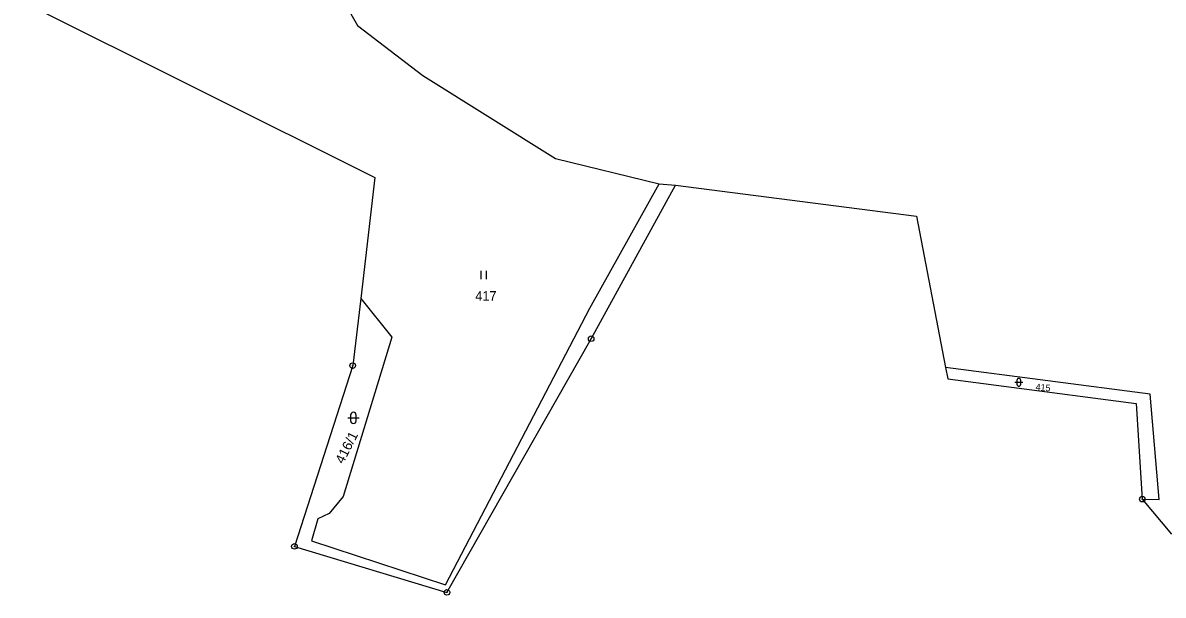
# Model space of a CAD drawing. Extents: x -744132 to -742433, y -984679 to -982287.
# Drawn here: x -743876.6 to -743673.2, y -984138.9 to -984036.9 of the extents above; entities that cross this region are included whole.
import ezdxf

# ---------------------------------------------------------------- set-up
doc = ezdxf.new("R2010")
doc.units = 0
doc.header["$LTSCALE"] = 0.68
for name, color, linetype, lineweight in [('1', 7, 'Continuous', 25), ('3', 7, 'Continuous', 25), ('8', 7, 'Continuous', 25)]:
    doc.layers.add(name, color=color, linetype=linetype, lineweight=lineweight)
doc.layers.add('2', color=7, linetype='Continuous')

msp = doc.modelspace()

# ---------------------------------------------------------------- linework, layer by layer
at = {"layer": '1'}
for p, q in [((-743827.09, -984019.6), (-743816.9, -984037.38)), ((-743876.64, -984033.16), (-743813.8, -984064.5)), ((-743816.9, -984037.38), (-743805.25, -984046.27)), ((-743805.25, -984046.27), (-743781.61, -984061.1)), ((-743781.61, -984061.1), (-743763.11, -984065.63)), ((-743813.8, -984064.5), (-743816.35, -984086.03)), ((-743775.44, -984087.77), (-743763.11, -984065.63)), ((-743763.11, -984065.63), (-743760.2, -984065.85)), ((-743775.22, -984093.22), (-743760.2, -984065.85)), ((-743760.2, -984065.85), (-743717.19, -984071.38)), ((-743717.19, -984071.38), (-743712, -984098.37)), ((-743816.35, -984086.03), (-743817.77, -984098.02)), ((-743816.35, -984086.03), (-743810.82, -984092.96)), ((-743801.19, -984137.13), (-743775.44, -984087.77)), ((-743810.82, -984092.96), (-743819.49, -984121.34)), ((-743800.96, -984138.45), (-743775.22, -984093.22)), ((-743712, -984098.37), (-743711.61, -984100.37)), ((-743675.46, -984103.09), (-743712, -984098.37)), ((-743711.61, -984100.37), (-743677.96, -984104.76)), ((-743673.89, -984121.91), (-743675.46, -984103.09)), ((-743677.96, -984104.76), (-743676.88, -984121.83)), ((-743819.49, -984121.34), (-743821.99, -984124.38)), ((-743676.88, -984121.83), (-743671.7, -984128.08)), ((-743676.88, -984121.83), (-743673.89, -984121.91)), ((-743821.99, -984124.38), (-743823.98, -984125.32)), ((-743823.98, -984125.32), (-743825.12, -984129.25)), ((-743825.12, -984129.25), (-743801.19, -984137.13))]:
    msp.add_line(p, q, dxfattribs=at)
msp.add_lwpolyline([(-743817.77, -984098.02), (-743828.17, -984130.25), (-743800.96, -984138.45)], dxfattribs=at)
at = {"layer": '3'}
for p, q in [((-743794.881, -984082.6), (-743794.881, -984081.1)), ((-743793.88, -984082.6), (-743793.88, -984081.1)), ((-743699.611, -984100.991), (-743698.209, -984100.991)), ((-743699.26, -984100.64), (-743699.26, -984101.341)), ((-743698.56, -984101.341), (-743698.56, -984100.64)), ((-743818.651, -984107.341), (-743816.649, -984107.341)), ((-743818.151, -984106.841), (-743818.151, -984107.842)), ((-743817.149, -984107.842), (-743817.149, -984106.841))]:
    msp.add_line(p, q, dxfattribs=at)
for centre, radius, start, end in [((-743698.91, -984100.6406), 0.35, 0, 180), ((-743698.91, -984101.3406), 0.35, 180, 359.98789), ((-743817.65, -984106.8409), 0.5, 0, 180), ((-743817.65, -984107.8409), 0.5, 180, 359.98789)]:
    msp.add_arc(centre, radius, start, end, dxfattribs=at)
at = {"layer": '8'}
for centre, radius in [((-743775.22, -984093.2199), 0.5), ((-743775.22, -984093.2199), 0.0303), ((-743817.77, -984098.0199), 0.5), ((-743817.77, -984098.0199), 0.0303), ((-743676.88, -984121.8299), 0.5), ((-743676.88, -984121.8299), 0.0303), ((-743828.17, -984130.2499), 0.5), ((-743828.17, -984130.2499), 0.0303), ((-743800.96, -984138.4499), 0.5), ((-743800.96, -984138.4499), 0.0303)]:
    msp.add_circle(centre, radius, dxfattribs=at)

# ---------------------------------------------------------------- texts
at = {"layer": '2'}
msp.add_text('417', height=1.7, dxfattribs=at).set_placement((-743795.9, -984086.435))
msp.add_text('415', height=1.19, rotation=355, dxfattribs=at).set_placement((-743695.965, -984102.396))
at = {"layer": '2', "width": 1.05}
msp.add_text('416/1', height=1.7, rotation=63, dxfattribs=at).set_placement((-743819.481, -984115.652))

doc.saveas('drawing.dxf')
